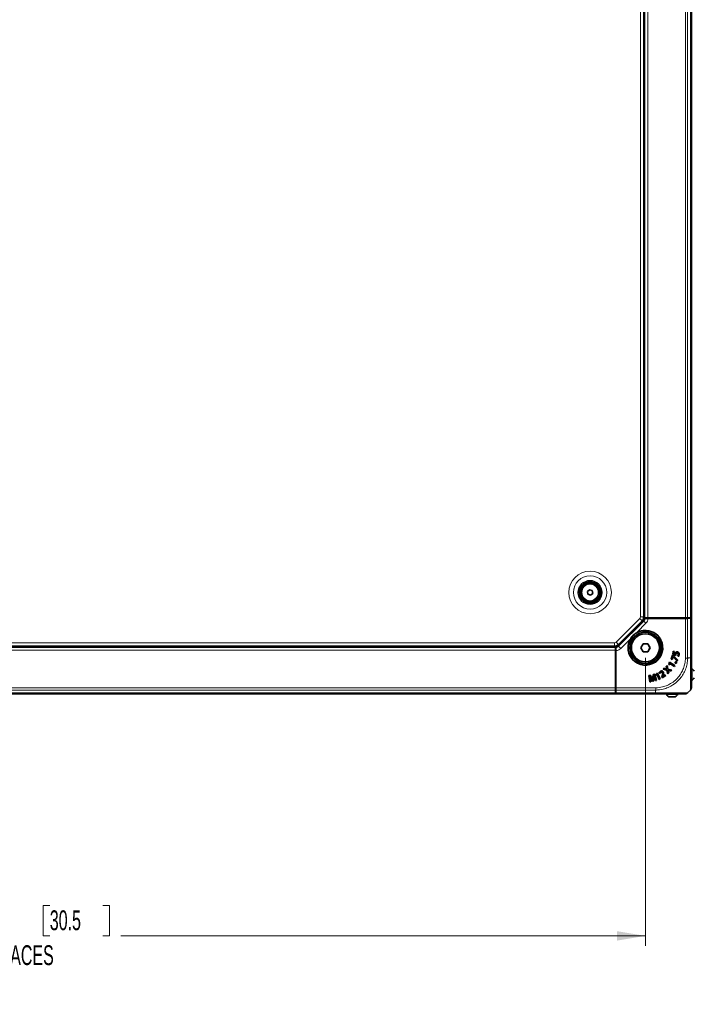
# Model space of a CAD drawing. Header units: millimetres. Extents: x 0 to 1118, y 0 to 864.
# Tile 283 of 339: x 783 to 891, y 598 to 756. Entities that reach past the tile are written whole.
import ezdxf

# ---------------------------------------------------------------- set-up
doc = ezdxf.new("R2010")
doc.units = ezdxf.units.MM
doc.styles.add('SLDTEXTSTYLE0', font='TXT', dxfattribs={"width": 0.605})
doc.dimstyles.new('SLDDIMSTYLE1', dxfattribs={"dimtxt": 3.175, "dimasz": 4.572, "dimexe": 0, "dimexo": 0.0625, "dimgap": 0.79375, "dimtad": 0, "dimtih": 1, "dimtoh": 1, "dimdec": 1, "dimlfac": 4, "dimrnd": 1e-09, "dimzin": 4, "dimdsep": 46, "dimtxsty": 'SLDTEXTSTYLE0', "dimsah": 1, "dimcen": 0.09, "dimadec": 0, "dimazin": 1, "dimtfac": 1, "dimtofl": 0, "dimtmove": 0, "dimatfit": 3, "dimfxl": 1, "dimfrac": 2, "dimtolj": 1, "dimtzin": 12, "dimarcsym": 0})

# ---------------------------------------------------------------- blocks, each defined once
blk = doc.blocks.new('_D_20')
at = {"color": 7, "linetype": 'Continuous', "lineweight": 0}
for p, q in [((689.84, 653.33), (689.84, 607.12)), ((883.34, 653.33), (883.34, 607.12)), ((787.8, 613.59), (786.71, 613.59)), ((786.71, 613.59), (786.71, 608.72)), ((796.29, 613.59), (797.38, 613.59)), ((797.38, 613.59), (797.38, 608.72)), ((689.84, 608.72), (773.98, 608.72)), ((786.71, 608.72), (787.8, 608.72)), ((797.38, 608.72), (796.29, 608.72)), ((883.34, 608.72), (799.2, 608.72))]:
    blk.add_line(p, q, dxfattribs=at)
at = {"color": 7, "linetype": 'Continuous', "lineweight": 18}
for points in [[(689.84, 608.72), (694.41, 607.96), (694.41, 609.48)], [(883.34, 608.72), (878.77, 609.48), (878.77, 607.96)]]:
    blk.add_solid(points, dxfattribs=at)
at = {"color": 7, "linetype": 'Continuous', "lineweight": 18, "char_height": 3.175, "attachment_point": 1, "style": 'SLDTEXTSTYLE0'}
for s, insert in [('774.0', (774.7, 612.81)), ('30.5', (787.8, 612.81)), ('2 PLACES', (776.16, 607.21))]:
    blk.add_mtext(s, dxfattribs=dict(at, insert=insert))

msp = doc.modelspace()

# ---------------------------------------------------------------- linework, layer by layer
at = {"color": 7, "linetype": 'Continuous', "lineweight": 18}
for p, q in [((882.5262, 793.9734), (882.5262, 659.894)), ((883.0887, 794.1462), (883.0887, 659.7212)), ((883.7137, 794.1462), (883.7137, 659.7212)), ((889.7566, 794.1462), (889.7566, 659.7212)), ((890.1101, 794.1462), (890.1101, 659.7212)), ((890.5672, 794.1462), (890.5672, 659.7212)), ((882.4237, 659.6465), (878.6259, 655.8487)), ((879.0495, 655.1923), (883.08, 659.2228)), ((883.4327, 658.8701), (881.9938, 657.4313)), ((882.4237, 659.6465), (882.8126, 659.2576)), ((882.5262, 659.894), (883.0762, 659.894)), ((883.08, 659.2228), (883.0041, 659.2616)), ((883.4327, 658.8701), (883.08, 659.2228)), ((883.5404, 659.6712), (883.6452, 659.6712)), ((883.6452, 659.6712), (890.1101, 659.6712)), ((889.7566, 653.2832), (889.7566, 659.6537)), ((890.1101, 659.6563), (890.1101, 653.2808)), ((890.5672, 653.3087), (890.5672, 659.6781)), ((882.0175, 657.3872), (881.9938, 657.4313)), ((878.3784, 655.7462), (694.799, 655.7462)), ((878.3784, 655.7462), (878.3784, 655.1962)), ((878.6259, 655.8487), (879.0148, 655.4598)), ((880.8411, 656.2785), (879.4022, 654.8396)), ((880.8411, 656.2785), (880.8851, 656.2548)), ((878.5512, 655.1837), (694.6262, 655.1837)), ((878.5512, 654.5587), (694.6262, 654.5587)), ((878.6012, 654.6271), (878.6012, 654.7319)), ((878.6012, 648.1622), (878.6012, 654.6271)), ((879.0107, 655.2682), (879.0495, 655.1923)), ((879.4022, 654.8396), (879.0495, 655.1923)), ((890.271, 653.3087), (890.5672, 653.3087)), ((886.6043, 651.5802), (886.605, 651.5822)), ((886.7296, 651.7068), (886.7275, 651.7061)), ((887.0345, 651.1237), (887.0366, 651.1244)), ((887.1815, 651.2723), (887.1809, 651.2702)), ((884.1347, 649.9088), (884.1368, 649.9091)), ((884.255, 649.9772), (884.2531, 649.9761)), ((884.6821, 650.0824), (884.6843, 650.0822)), ((884.834, 650.0765), (884.8319, 650.076)), ((886.0137, 650.3591), (886.0116, 650.3597)), ((878.5512, 648.5158), (694.6262, 648.5158)), ((878.5512, 648.1622), (694.6262, 648.1622)), ((878.5512, 647.7051), (694.6262, 647.7051)), ((878.5512, 648.6344), (878.5863, 648.6344)), ((878.5863, 648.3756), (878.5512, 648.3756)), ((878.5942, 647.7051), (884.9636, 647.7051)), ((884.9916, 648.1622), (878.6161, 648.1622)), ((878.6186, 648.5158), (884.9891, 648.5158)), ((884.9637, 648.0013), (884.9637, 647.7052))]:
    msp.add_line(p, q, dxfattribs=at)
at = {"color": 7, "linetype": 'Continuous', "lineweight": 35}
for p, q in [((883.0762, 793.9734), (883.0762, 659.894)), ((883.2137, 794.1462), (883.2137, 659.7212)), ((890.7137, 794.1462), (890.7137, 659.7212)), ((874.0409, 663.9554), (874.3793, 664.2481)), ((874.1253, 663.5159), (874.0409, 663.9554)), ((874.548, 663.3692), (874.1253, 663.5159)), ((874.3793, 664.2481), (874.8021, 664.1014)), ((874.8864, 663.662), (874.548, 663.3692)), ((874.8021, 664.1014), (874.8864, 663.662)), ((879.0107, 655.2682), (883.0041, 659.2616)), ((882.8126, 659.2576), (879.0148, 655.4598)), ((883.0453, 659.6603), (883.2118, 659.6603)), ((883.0887, 659.7212), (883.0594, 659.7212)), ((883.2137, 659.7212), (883.0887, 659.7212)), ((883.2118, 659.6603), (883.2137, 659.6712)), ((883.7137, 659.7212), (883.2137, 659.7212)), ((883.2137, 659.6712), (883.2154, 659.6821)), ((883.2937, 659.6618), (883.2154, 659.6821)), ((883.2154, 659.6821), (883.4637, 659.6821)), ((883.4637, 659.6821), (883.5404, 659.6712)), ((883.5404, 659.6712), (883.6452, 659.6861)), ((883.5404, 659.6712), (883.6452, 659.6563)), ((883.6452, 659.6712), (883.6452, 659.6861)), ((883.6452, 659.6861), (890.1101, 659.6861)), ((883.6452, 659.6712), (883.6452, 659.6563)), ((883.6452, 659.6563), (890.1101, 659.6563)), ((889.7566, 659.7212), (883.7137, 659.7212)), ((883.7941, 659.6537), (889.7566, 659.6537)), ((886.0887, 659.7212), (886.0887, 659.6861)), ((887.5887, 659.6861), (887.5887, 659.7212)), ((890.1101, 659.7212), (889.7566, 659.7212)), ((890.5672, 659.7212), (890.1101, 659.7212)), ((890.1101, 659.6861), (890.1101, 659.6712)), ((890.1101, 659.6861), (890.5672, 659.6781)), ((890.1101, 659.6712), (890.1101, 659.6563)), ((890.7137, 659.7212), (890.5672, 659.7212)), ((890.7137, 659.6719), (890.7137, 653.3092)), ((883.3387, 657.6761), (883.9445, 657.3263)), ((880.9637, 655.6377), (880.9637, 656.3049)), ((882.969, 655.5739), (882.5994, 654.9337)), ((882.9741, 655.5652), (882.6095, 654.9337)), ((883.7083, 655.5739), (882.969, 655.5739)), ((882.9741, 655.5652), (882.969, 655.5739)), ((883.7033, 655.5652), (882.9741, 655.5652)), ((883.7033, 655.5652), (883.7083, 655.5739)), ((884.0679, 654.9337), (883.7033, 655.5652)), ((884.0779, 654.9337), (883.7083, 655.5739)), ((885.5887, 656.3462), (885.5887, 656.0234)), ((885.5887, 656.3462), (885.7215, 656.3462)), ((885.6012, 656.5319), (885.6012, 656.3462)), ((878.5512, 655.0587), (694.6262, 655.0587)), ((878.3784, 655.1962), (694.799, 655.1962)), ((878.5512, 655.1837), (878.5512, 655.2129)), ((878.5512, 655.0587), (878.5512, 655.1837)), ((878.5512, 654.5587), (878.5512, 655.0587)), ((878.5512, 648.5158), (878.5512, 654.5587)), ((878.5863, 654.6271), (878.6012, 654.7319)), ((878.6012, 654.6271), (878.5863, 654.6271)), ((878.5863, 648.1622), (878.5863, 654.6271)), ((878.6012, 655.0587), (878.5903, 655.057)), ((878.6105, 654.9786), (878.5903, 655.057)), ((878.5903, 654.8087), (878.5903, 655.057)), ((878.6012, 654.7319), (878.5903, 654.8087)), ((878.6012, 655.0587), (878.6121, 655.0605)), ((878.6161, 654.6271), (878.6012, 654.7319)), ((878.6012, 654.6271), (878.6161, 654.6271)), ((878.6121, 655.227), (878.6121, 655.0605)), ((878.6161, 648.1622), (878.6161, 654.6271)), ((878.6186, 654.4783), (878.6186, 648.5158)), ((882.5994, 654.9337), (882.969, 654.2934)), ((882.6095, 654.9337), (882.5994, 654.9337)), ((882.6095, 654.9337), (882.9741, 654.3022)), ((882.9741, 654.3022), (882.969, 654.2934)), ((882.969, 654.2934), (883.7083, 654.2934)), ((882.9741, 654.3022), (883.7033, 654.3022)), ((883.7033, 654.3022), (884.0679, 654.9337)), ((883.7033, 654.3022), (883.7083, 654.2934)), ((883.7083, 654.2934), (884.0779, 654.9337)), ((884.0679, 654.9337), (884.0779, 654.9337)), ((885.8371, 654.8462), (886.1073, 654.8462)), ((887.8159, 654.3738), (887.7163, 653.8564)), ((887.8177, 654.3712), (887.7188, 653.8578)), ((887.973, 654.3435), (887.8159, 654.3738)), ((887.8177, 654.3712), (887.8159, 654.3738)), ((887.9704, 654.3418), (887.8177, 654.3712)), ((887.8964, 653.9571), (887.9704, 654.3418)), ((887.8964, 653.9571), (887.8989, 653.9586)), ((888.0952, 653.8877), (887.8964, 653.9571)), ((887.8989, 653.9586), (887.973, 654.3435)), ((888.0933, 653.8907), (887.8989, 653.9586)), ((887.9704, 654.3418), (887.973, 654.3435)), ((888.1047, 653.9636), (888.1026, 653.964)), ((888.2158, 654.1933), (888.2142, 654.1948)), ((888.4704, 654.0821), (888.4699, 654.08)), ((888.4931, 654.2745), (888.4935, 654.2767)), ((881.9262, 652.6712), (881.7405, 652.6712)), ((882.2489, 652.6837), (881.9262, 652.6837)), ((881.9262, 652.5508), (881.9262, 652.6837)), ((883.4262, 652.165), (883.4262, 652.4352)), ((885.7137, 653.5625), (885.186, 653.2578)), ((887.1336, 652.511), (887.105, 652.2362)), ((887.1357, 652.5103), (887.1074, 652.2377)), ((887.2196, 652.6477), (887.1336, 652.511)), ((887.1357, 652.5103), (887.1336, 652.511)), ((887.2203, 652.6447), (887.1357, 652.5103)), ((888.082, 652.1045), (887.2196, 652.6477)), ((887.2203, 652.6447), (887.2196, 652.6477)), ((888.079, 652.1038), (887.2203, 652.6447)), ((887.244, 652.1893), (887.2637, 652.3951)), ((887.2459, 652.1864), (887.2658, 652.3944)), ((887.2637, 652.3951), (887.2668, 652.4)), ((887.2637, 652.3951), (887.2658, 652.3944)), ((887.2658, 652.3944), (887.2675, 652.397)), ((887.2668, 652.4), (887.2675, 652.397)), ((887.2668, 652.4), (887.9819, 651.9496)), ((887.2675, 652.397), (887.9825, 651.9466)), ((887.6966, 653.7515), (887.4667, 653.1058)), ((887.4695, 653.1071), (887.4667, 653.1058)), ((887.4667, 653.1058), (887.6174, 653.0521)), ((887.6979, 653.7487), (887.4695, 653.1071)), ((887.4695, 653.1071), (887.6161, 653.0549)), ((887.6161, 653.0549), (887.7771, 653.507)), ((887.6161, 653.0549), (887.6174, 653.0521)), ((887.6174, 653.0521), (887.7784, 653.5043)), ((887.8133, 653.7099), (887.6966, 653.7515)), ((887.6979, 653.7487), (887.6966, 653.7515)), ((887.8121, 653.708), (887.6979, 653.7487)), ((887.7188, 653.8578), (887.7163, 653.8564)), ((887.7163, 653.8564), (888.2086, 653.6929)), ((887.7188, 653.8578), (888.2066, 653.6959)), ((887.7771, 653.507), (887.7784, 653.5043)), ((887.7771, 653.507), (887.7826, 653.5051)), ((887.7784, 653.5043), (887.7813, 653.5032)), ((887.7826, 653.5051), (887.7813, 653.5032)), ((887.7813, 653.5032), (888.444, 652.8111)), ((887.7826, 653.5051), (888.4431, 652.8152)), ((887.8121, 653.708), (887.8133, 653.7099)), ((888.5099, 653.0026), (887.8121, 653.708)), ((888.5124, 653.0032), (887.8133, 653.7099)), ((888.0952, 653.8877), (888.0933, 653.8907)), ((888.1161, 652.6253), (888.1141, 652.6262)), ((888.1745, 652.4669), (888.1736, 652.4649)), ((888.2236, 653.8321), (888.2258, 653.8317)), ((888.2768, 652.6774), (888.2777, 652.6793)), ((888.3354, 652.5197), (888.3369, 652.518)), ((888.3354, 652.5197), (888.3354, 652.5197)), ((888.3369, 652.518), (888.3371, 652.5181)), ((888.4431, 652.8152), (888.5099, 653.0026)), ((888.4431, 652.8152), (888.444, 652.8111)), ((888.444, 652.8111), (888.5124, 653.0032)), ((888.5099, 653.0026), (888.5124, 653.0032)), ((888.5167, 653.6175), (888.6525, 653.5515)), ((888.52, 653.6183), (888.6519, 653.5543)), ((888.6134, 653.8272), (888.6113, 653.8276)), ((888.7598, 653.8053), (888.762, 653.8049)), ((878.5863, 652.1837), (878.5512, 652.1837)), ((885.1535, 650.8133), (884.9773, 650.6005)), ((885.1549, 650.8115), (884.9801, 650.6004)), ((885.301, 650.8792), (885.1535, 650.8133)), ((885.1549, 650.8115), (885.1535, 650.8133)), ((885.2999, 650.8763), (885.1549, 650.8115)), ((885.2999, 650.8763), (885.301, 650.8792)), ((885.7142, 649.95), (885.2999, 650.8763)), ((885.7171, 649.9489), (885.301, 650.8792)), ((885.5455, 650.895), (885.6668, 650.8109)), ((885.5481, 650.8958), (885.6657, 650.8143)), ((885.7531, 651.1511), (885.752, 651.153)), ((885.803, 651.0019), (885.8042, 651)), ((886.0513, 650.956), (886.0495, 650.9549)), ((886.1996, 651.074), (886.2015, 651.0751)), ((886.3696, 651.6543), (886.2141, 651.4972)), ((886.2183, 651.4983), (886.2141, 651.4972)), ((886.2141, 651.4972), (886.797, 651.3438)), ((886.3702, 651.6519), (886.2183, 651.4983)), ((886.2183, 651.4983), (886.7988, 651.3456)), ((886.605, 651.5822), (886.3696, 651.6543)), ((886.3702, 651.6519), (886.3696, 651.6543)), ((886.6043, 651.5802), (886.3702, 651.6519)), ((886.8075, 652.0968), (886.652, 651.9397)), ((886.652, 651.9397), (886.7275, 651.7061)), ((886.6545, 651.9391), (886.652, 651.9397)), ((886.8064, 652.0926), (886.6545, 651.9391)), ((886.6545, 651.9391), (886.7296, 651.7068)), ((886.7949, 651.5223), (886.7928, 651.5201)), ((886.7934, 651.5176), (886.7928, 651.5201)), ((886.7974, 651.5218), (886.7934, 651.5176)), ((886.7974, 651.5218), (886.7949, 651.5223)), ((886.7988, 651.3456), (886.797, 651.3438)), ((886.797, 651.3438), (886.9565, 650.7448)), ((886.7988, 651.3456), (886.9576, 650.749)), ((886.8064, 652.0926), (886.8075, 652.0968)), ((886.9552, 651.5125), (886.8064, 652.0926)), ((886.9569, 651.5143), (886.8075, 652.0968)), ((886.9552, 651.5125), (886.9569, 651.5143)), ((887.5634, 651.3611), (886.9552, 651.5125)), ((886.9565, 650.7448), (887.112, 650.9019)), ((887.5676, 651.3623), (886.9569, 651.5143)), ((886.9576, 650.749), (887.1095, 650.9025)), ((886.9595, 651.3329), (886.9651, 651.3383)), ((886.9595, 651.3329), (886.9621, 651.3324)), ((886.9621, 651.3324), (886.9656, 651.3358)), ((886.9651, 651.3383), (886.9656, 651.3358)), ((887.1095, 650.9025), (887.0345, 651.1237)), ((887.112, 650.9019), (887.0366, 651.1244)), ((887.1074, 652.2377), (887.105, 652.2362)), ((887.105, 652.2362), (887.2459, 652.1864)), ((887.1074, 652.2377), (887.244, 652.1893)), ((887.1095, 650.9025), (887.112, 650.9019)), ((887.1809, 651.2702), (887.411, 651.204)), ((887.1815, 651.2723), (887.4103, 651.2064)), ((887.244, 652.1893), (887.2459, 652.1864)), ((887.4103, 651.2064), (887.5634, 651.3611)), ((887.4103, 651.2064), (887.411, 651.204)), ((887.411, 651.204), (887.5676, 651.3623)), ((887.5634, 651.3611), (887.5676, 651.3623)), ((887.9819, 651.9496), (888.079, 652.1038)), ((887.9819, 651.9496), (887.9825, 651.9466)), ((887.9825, 651.9466), (888.082, 652.1045)), ((888.079, 652.1038), (888.082, 652.1045)), ((890.7787, 651.5987), (890.6837, 651.5987)), ((890.7787, 650.8282), (890.7787, 651.5987)), ((890.7787, 649.7237), (890.7787, 650.8282)), ((878.5512, 650.6837), (878.5863, 650.6837)), ((878.5863, 650.5337), (878.5512, 650.5337)), ((878.5512, 650.4412), (878.5863, 650.4412)), ((878.5512, 650.0412), (878.5863, 650.0412)), ((878.5863, 649.9427), (878.5512, 649.9427)), ((878.5863, 649.8087), (878.5512, 649.8087)), ((878.5512, 649.3962), (878.5863, 649.3962)), ((884.1123, 650.5521), (883.8648, 650.4949)), ((883.8648, 650.4949), (884.0338, 649.4492)), ((883.8672, 650.4932), (883.8648, 650.4949)), ((884.1112, 650.5496), (883.8672, 650.4932)), ((883.8672, 650.4932), (884.0356, 649.4519)), ((884.0338, 649.4492), (884.2095, 649.4898)), ((884.0356, 649.4519), (884.0338, 649.4492)), ((884.0356, 649.4519), (884.207, 649.4914)), ((884.0513, 650.3532), (884.0581, 650.3552)), ((884.0513, 650.3532), (884.0538, 650.3517)), ((884.0538, 650.3517), (884.0569, 650.3526)), ((884.0581, 650.3552), (884.0569, 650.3526)), ((884.1112, 650.5496), (884.1123, 650.5521)), ((884.3404, 650.1679), (884.1112, 650.5496)), ((884.3423, 650.169), (884.1123, 650.5521)), ((884.207, 649.4914), (884.1347, 649.9088)), ((884.2095, 649.4898), (884.1368, 649.9091)), ((884.207, 649.4914), (884.2095, 649.4898)), ((884.2531, 649.9761), (884.4924, 649.568)), ((884.255, 649.9772), (884.4935, 649.5705)), ((884.3404, 650.1679), (884.3423, 650.169)), ((884.4924, 649.568), (884.6375, 649.6015)), ((884.4935, 649.5705), (884.4924, 649.568)), ((884.4935, 649.5705), (884.6355, 649.6033)), ((884.5184, 649.8309), (884.5196, 649.8334)), ((884.5262, 649.8325), (884.5184, 649.8309)), ((884.524, 649.8343), (884.5196, 649.8334)), ((884.5262, 649.8325), (884.524, 649.8343)), ((884.5905, 650.6625), (884.5437, 650.2171)), ((884.5458, 650.2169), (884.5437, 650.2171)), ((884.5925, 650.6607), (884.5458, 650.2169)), ((884.835, 650.7189), (884.5905, 650.6625)), ((884.5925, 650.6607), (884.5905, 650.6625)), ((884.8335, 650.7163), (884.5925, 650.6607)), ((884.6355, 649.6033), (884.6821, 650.0824)), ((884.6355, 649.6033), (884.6375, 649.6015)), ((884.6375, 649.6015), (884.6843, 650.0822)), ((884.7132, 650.5064), (884.7217, 650.5083)), ((884.7132, 650.5064), (884.7153, 650.5046)), ((884.7153, 650.5046), (884.7201, 650.5057)), ((884.7217, 650.5083), (884.7201, 650.5057)), ((884.8319, 650.076), (884.949, 649.6605)), ((884.8335, 650.7163), (884.835, 650.7189)), ((885.1296, 649.7045), (884.8335, 650.7163)), ((884.834, 650.0765), (884.9505, 649.6631)), ((885.1324, 649.7029), (884.835, 650.7189)), ((884.949, 649.6605), (885.1324, 649.7029)), ((884.9505, 649.6631), (884.949, 649.6605)), ((884.9505, 649.6631), (885.1296, 649.7045)), ((884.9773, 650.6005), (885.0669, 650.4808)), ((884.9801, 650.6004), (884.9773, 650.6005)), ((884.9801, 650.6004), (885.067, 650.4843)), ((885.0669, 650.4808), (885.1988, 650.6429)), ((885.067, 650.4843), (885.0669, 650.4808)), ((885.067, 650.4843), (885.1975, 650.6446)), ((885.1296, 649.7045), (885.1324, 649.7029)), ((885.1975, 650.6446), (885.2028, 650.647)), ((885.1975, 650.6446), (885.1988, 650.6429)), ((885.1988, 650.6429), (885.2017, 650.6441)), ((885.2028, 650.647), (885.2017, 650.6441)), ((885.2017, 650.6441), (885.5468, 649.8727)), ((885.2028, 650.647), (885.5479, 649.8756)), ((885.5468, 649.8727), (885.7171, 649.9489)), ((885.5479, 649.8756), (885.5468, 649.8727)), ((885.5479, 649.8756), (885.7142, 649.95)), ((885.7142, 649.95), (885.7171, 649.9489)), ((886.0116, 650.3597), (885.9705, 650.2008)), ((885.9728, 650.2011), (885.9705, 650.2008)), ((885.9705, 650.2008), (886.0342, 650.1019)), ((886.0137, 650.3591), (885.9728, 650.2011)), ((885.9728, 650.2011), (886.0349, 650.1049)), ((886.0342, 650.1019), (886.6155, 650.4765)), ((886.0349, 650.1049), (886.0342, 650.1019)), ((886.0349, 650.1049), (886.6125, 650.4771)), ((886.1728, 650.3864), (886.2066, 650.5003)), ((886.1728, 650.3864), (886.1752, 650.3868)), ((886.1763, 650.3811), (886.1728, 650.3864)), ((886.1752, 650.3868), (886.2087, 650.4998)), ((886.1769, 650.3841), (886.1752, 650.3868)), ((886.5282, 650.6079), (886.1763, 650.3811)), ((886.1763, 650.3811), (886.1769, 650.3841)), ((886.5288, 650.6109), (886.1769, 650.3841)), ((886.2066, 650.5003), (886.2087, 650.4998)), ((886.5282, 650.6079), (886.5288, 650.6109)), ((886.6125, 650.4771), (886.5282, 650.6079)), ((886.6155, 650.4765), (886.5288, 650.6109)), ((886.6125, 650.4771), (886.6155, 650.4765)), ((886.9576, 650.749), (886.9565, 650.7448)), ((890.6837, 649.7237), (890.7787, 649.7237)), ((878.5512, 648.6462), (878.5863, 648.6462)), ((878.5512, 648.1622), (878.5512, 648.5158)), ((878.5512, 647.7051), (878.5512, 648.1622)), ((878.5907, 647.9087), (878.5512, 647.9087)), ((878.5512, 647.5587), (878.5512, 647.7051)), ((878.5863, 648.3087), (878.5777, 648.3087)), ((878.5863, 648.1622), (878.5942, 647.7051)), ((878.6012, 648.1622), (878.5863, 648.1622)), ((878.6161, 648.1622), (878.6012, 648.1622)), ((890.5673, 648.1623), (890.1101, 647.7051)), ((878.5512, 647.5587), (694.6262, 647.5587)), ((884.9631, 647.5587), (878.6004, 647.5587)), ((886.6737, 647.5887), (886.6737, 647.4937)), ((886.6737, 647.4937), (887.5208, 647.4937)), ((887.0834, 647.0887), (887.5603, 647.0887)), ((887.5208, 647.4937), (888.5487, 647.4937)), ((887.5603, 647.0887), (888.1389, 647.0887)), ((888.5487, 647.4937), (888.5487, 647.5887))]:
    msp.add_line(p, q, dxfattribs=at)
at = {"color": 7, "linetype": 'Continuous', "lineweight": 35, "flags": 128}
for points in [[(888.2066, 653.6959), (888.2076, 653.6944), (888.2086, 653.6929)], [(888.3354, 652.5197), (888.3361, 652.5191), (888.3366, 652.5186), (888.3371, 652.5181)], [(888.52, 653.6183), (888.5184, 653.6179), (888.5167, 653.6175)], [(888.6519, 653.5543), (888.6522, 653.5529), (888.6525, 653.5515)], [(885.5481, 650.8958), (885.5468, 650.8954), (885.5455, 650.895)], [(885.6657, 650.8143), (885.6663, 650.8126), (885.6668, 650.8109)]]:
    msp.add_lwpolyline(points, dxfattribs=at)
at = {"color": 7, "linetype": 'Continuous', "lineweight": 18}
for radius in [3.4165, 2.677, 1.9375, 1.3179]:
    msp.add_circle((874.4637, 663.8087), radius, dxfattribs=at)
at = {"color": 7, "linetype": 'Continuous', "lineweight": 35}
for centre, radius in [((874.4637, 663.8087), 1.75), ((874.4637, 663.8087), 1.6875), ((874.4637, 663.8087), 1.575), ((874.4637, 663.8087), 1.5), ((883.3387, 654.9337), 2.5), ((883.3387, 654.9337), 2.25)]:
    msp.add_circle(centre, radius, dxfattribs=at)
at = {"color": 7, "linetype": 'Continuous', "lineweight": 18}
for centre, radius, start, end in [((882.1762, 659.894), 0.35, 315, 0), ((883.3387, 654.9337), 2.8366, 151.699714, 118.300286), ((883.3387, 654.9337), 2.7866, 151.699714, 118.300286), ((878.3784, 656.0962), 0.35, 270, 315)]:
    msp.add_arc(centre, radius, start, end, dxfattribs=at)
at = {"color": 7, "linetype": 'Continuous', "lineweight": 35}
for centre, radius, start, end in [((882.1762, 659.894), 0.9, 315, 0), ((883.3387, 654.9337), 2.77, 145.455877, 124.544123), ((883.3387, 654.9337), 2.77, 124.544123, 145.455877), ((878.3784, 656.0962), 0.9, 270, 315), ((890.24, 650.6612), 1.0813, 29.216202, 60.117852), ((890.24, 650.6612), 1.0812, 299.882148, 330.783798), ((887.6112, 648.0324), 1.0812, 209.882148, 240.783798), ((887.6112, 648.0324), 1.0812, 299.216202, 330.117852)]:
    msp.add_arc(centre, radius, start, end, dxfattribs=at)
for centre, major_axis, start_param, end_param in [((889.7566, 659.6624), (0.5, 0), 4.71238898, 5.49778714), ((890.2137, 659.6719), (0.5, 0), 0, 0.78539816), ((878.6004, 648.0587), (0, 0.5), 2.35619449, 3.14159265), ((878.6099, 648.5158), (0, 0.5), 3.92699082, 4.71238898)]:
    msp.add_ellipse(centre, major_axis=major_axis, ratio=0.01745506, start_param=start_param, end_param=end_param, dxfattribs=at)
for points, knots in [([(883.0041, 659.2616), (883.0552, 659.3216), (883.1549, 659.4388), (883.1931, 659.5876), (883.2118, 659.6603)], [0, 0, 0, 0, 0.51204708, 1, 1, 1, 1]), ([(883.2937, 659.6618), (883.303, 659.6609), (883.3216, 659.6589), (883.4174, 659.6564), (883.5513, 659.6546), (883.6853, 659.6538), (883.7677, 659.6537), (883.7941, 659.6537)], [0, 0, 0, 0, 0.22296652, 0.44590646, 0.66962143, 0.89461724, 1, 1, 1, 1]), ([(882.8191, 657.3761), (882.887, 657.4153), (883.0663, 657.5188), (883.2343, 657.6158), (883.3387, 657.6761)], [0, 0, 0, 0, 0.37846595, 1, 1, 1, 1]), ([(880.9637, 656.3049), (881.1675, 656.4226), (881.39, 656.551), (881.6263, 656.6874), (881.6461, 656.6989)], [0, 0, 0, 0, 0.916121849, 1, 1, 1, 1]), ([(885.0312, 656.6989), (885.1545, 656.6277), (885.35, 656.5148), (885.5334, 656.409), (885.6012, 656.3698)], [0, 0, 0, 0, 0.63009337, 1, 1, 1, 1]), ([(878.6186, 654.4783), (878.6185, 654.5348), (878.6183, 654.648), (878.6168, 654.7987), (878.6146, 654.9123), (878.6123, 654.9667), (878.6109, 654.9758), (878.6105, 654.9786)], [0, 0, 0, 0, 0.225635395, 0.451275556, 0.676708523, 0.901140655, 1, 1, 1, 1]), ([(878.6121, 655.0605), (878.6847, 655.0792), (878.8336, 655.1175), (878.9507, 655.2172), (879.0107, 655.2682)], [0, 0, 0, 0, 0.487970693, 1, 1, 1, 1]), ([(880.9637, 653.5625), (880.9637, 653.6041), (880.9637, 653.8561), (880.9637, 654.1255), (880.9637, 654.3505)], [0, 0, 0, 0, 0.16501357, 1, 1, 1, 1]), ([(885.7137, 654.3505), (885.7137, 654.3257), (885.7137, 654.053), (885.7137, 653.7961), (885.7137, 653.5625)], [0, 0, 0, 0, 0.09059824, 1, 1, 1, 1]), ([(888.1026, 653.964), (888.1015, 653.9579), (888.0994, 653.9458), (888.0956, 653.9214), (888.0942, 653.903), (888.0933, 653.8907)], [0, 0, 0, 0, 0.25028992, 0.50060717, 1, 1, 1, 1]), ([(888.1047, 653.9636), (888.1036, 653.9575), (888.1015, 653.9454), (888.0987, 653.9267), (888.0967, 653.9074), (888.0957, 653.8943), (888.0952, 653.8877)], [0, 0, 0, 0, 0.24180241, 0.48363155, 0.74170098, 1, 1, 1, 1]), ([(888.2142, 654.1948), (888.199, 654.1771), (888.1686, 654.1416), (888.1282, 654.0642), (888.1125, 654.0028), (888.1026, 653.964)], [0, 0, 0, 0, 0.26921766, 0.5387715, 1, 1, 1, 1]), ([(888.2158, 654.1933), (888.2007, 654.1757), (888.1704, 654.1404), (888.1303, 654.0634), (888.1146, 654.0022), (888.1047, 653.9636)], [0, 0, 0, 0, 0.268872, 0.53808034, 1, 1, 1, 1]), ([(888.4935, 654.2767), (888.4686, 654.2802), (888.4117, 654.2881), (888.3221, 654.2717), (888.2537, 654.2343), (888.2227, 654.2033), (888.2142, 654.1948)], [0, 0, 0, 0, 0.247593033, 0.566284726, 0.881741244, 1, 1, 1, 1]), ([(888.4931, 654.2745), (888.4682, 654.278), (888.4115, 654.2859), (888.3225, 654.2694), (888.2547, 654.2323), (888.2241, 654.2016), (888.2158, 654.1933)], [0, 0, 0, 0, 0.24938637, 0.56801936, 0.8834066, 1, 1, 1, 1]), ([(888.2236, 653.8321), (888.2357, 653.8828), (888.2528, 653.9548), (888.3068, 654.0346), (888.3589, 654.074), (888.4174, 654.0895), (888.4541, 654.0844), (888.4704, 654.0821)], [0, 0, 0, 0, 0.3912078, 0.55537824, 0.7206768, 0.8760478, 1, 1, 1, 1]), ([(888.2258, 653.8317), (888.2378, 653.8823), (888.2548, 653.9538), (888.3084, 654.033), (888.3597, 654.0719), (888.4175, 654.0873), (888.4538, 654.0822), (888.4699, 654.08)], [0, 0, 0, 0, 0.39340457, 0.55678714, 0.72129225, 0.87622271, 1, 1, 1, 1]), ([(888.4699, 654.08), (888.4935, 654.0726), (888.534, 654.06), (888.5785, 654.018), (888.6067, 653.9624), (888.6207, 653.8967), (888.6142, 653.8488), (888.6113, 653.8276)], [0, 0, 0, 0, 0.22660276, 0.3896557, 0.55248466, 0.80170684, 1, 1, 1, 1]), ([(888.4704, 654.0821), (888.4939, 654.0748), (888.5346, 654.0621), (888.5797, 654.0201), (888.6085, 653.964), (888.6229, 653.8974), (888.6164, 653.8489), (888.6134, 653.8272)], [0, 0, 0, 0, 0.22418867, 0.38777997, 0.55119707, 0.79944335, 1, 1, 1, 1]), ([(888.7598, 653.8053), (888.7664, 653.8761), (888.7769, 653.988), (888.7159, 654.1299), (888.6345, 654.2204), (888.5516, 654.2609), (888.5036, 654.2721), (888.4931, 654.2745)], [0, 0, 0, 0, 0.34884705, 0.55087161, 0.75322015, 0.94623166, 1, 1, 1, 1]), ([(888.762, 653.8049), (888.7686, 653.8761), (888.7791, 653.9886), (888.7176, 654.1313), (888.6356, 654.2223), (888.5523, 654.263), (888.504, 654.2742), (888.4935, 654.2767)], [0, 0, 0, 0, 0.34885313, 0.55093203, 0.75333106, 0.94633285, 1, 1, 1, 1]), ([(881.6461, 653.1685), (881.5231, 653.2395), (881.2884, 653.375), (881.0684, 653.502), (880.9637, 653.5625)], [0, 0, 0, 0, 0.52381311, 1, 1, 1, 1]), ([(884.0211, 652.5853), (883.8979, 652.5141), (883.6937, 652.3962), (883.5022, 652.2857), (883.4262, 652.2418)], [0, 0, 0, 0, 0.60290922, 1, 1, 1, 1]), ([(888.1141, 652.6262), (888.1081, 652.6088), (888.0978, 652.5794), (888.1055, 652.5357), (888.1238, 652.502), (888.1485, 652.4788), (888.1667, 652.4687), (888.1736, 652.4649)], [0, 0, 0, 0, 0.28373686, 0.47936417, 0.67497614, 0.87626559, 1, 1, 1, 1]), ([(888.1161, 652.6253), (888.1101, 652.6078), (888.1, 652.5786), (888.1079, 652.5354), (888.1262, 652.5025), (888.1504, 652.4802), (888.168, 652.4705), (888.1745, 652.4669)], [0, 0, 0, 0, 0.28911165, 0.48436986, 0.67958572, 0.8812901, 1, 1, 1, 1]), ([(888.2777, 652.6793), (888.2611, 652.6856), (888.2325, 652.6962), (888.1889, 652.6927), (888.1546, 652.6772), (888.1294, 652.6532), (888.1188, 652.6345), (888.1141, 652.6262)], [0, 0, 0, 0, 0.27407628, 0.46958705, 0.66584719, 0.85149868, 1, 1, 1, 1]), ([(888.2768, 652.6774), (888.2601, 652.6836), (888.2318, 652.6941), (888.1887, 652.6904), (888.1552, 652.6749), (888.1309, 652.6514), (888.1206, 652.6333), (888.1161, 652.6253)], [0, 0, 0, 0, 0.27917129, 0.47387938, 0.6693085, 0.85457765, 1, 1, 1, 1]), ([(888.1736, 652.4649), (888.19, 652.4588), (888.2188, 652.4482), (888.2629, 652.4525), (888.2987, 652.4686), (888.3227, 652.4932), (888.3329, 652.511), (888.3369, 652.518)], [0, 0, 0, 0, 0.27109458, 0.47405431, 0.6772857, 0.87404945, 1, 1, 1, 1]), ([(888.1745, 652.4669), (888.191, 652.4608), (888.2195, 652.4503), (888.2631, 652.4549), (888.2981, 652.4708), (888.3214, 652.4952), (888.3315, 652.5128), (888.3354, 652.5197)], [0, 0, 0, 0, 0.27486746, 0.47645497, 0.67828942, 0.87371156, 1, 1, 1, 1]), ([(888.2066, 653.6959), (888.2072, 653.7076), (888.2084, 653.731), (888.2137, 653.7765), (888.2197, 653.8101), (888.2236, 653.8321)], [0, 0, 0, 0, 0.25583283, 0.51172251, 1, 1, 1, 1]), ([(888.2086, 653.6929), (888.2092, 653.7046), (888.2103, 653.728), (888.2155, 653.7744), (888.2217, 653.8088), (888.2258, 653.8317)], [0, 0, 0, 0, 0.25114657, 0.50236372, 1, 1, 1, 1]), ([(888.3354, 652.5197), (888.3409, 652.535), (888.3504, 652.5614), (888.3459, 652.6019), (888.33, 652.6353), (888.3055, 652.6611), (888.2855, 652.6724), (888.2768, 652.6774)], [0, 0, 0, 0, 0.255452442, 0.444137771, 0.63240267, 0.840094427, 1, 1, 1, 1]), ([(888.3371, 652.5181), (888.3427, 652.5333), (888.3524, 652.5599), (888.3485, 652.601), (888.3327, 652.6354), (888.3077, 652.6623), (888.287, 652.6741), (888.2777, 652.6793)], [0, 0, 0, 0, 0.24964704, 0.43883729, 0.62775809, 0.83382104, 1, 1, 1, 1]), ([(888.6113, 653.8276), (888.6054, 653.8033), (888.5933, 653.7537), (888.5612, 653.6827), (888.5316, 653.6394), (888.5167, 653.6175)], [0, 0, 0, 0, 0.323521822, 0.657860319, 1, 1, 1, 1]), ([(888.6134, 653.8272), (888.6075, 653.8029), (888.5955, 653.7536), (888.5638, 653.683), (888.5347, 653.64), (888.52, 653.6183)], [0, 0, 0, 0, 0.32582707, 0.65916097, 1, 1, 1, 1]), ([(888.6519, 653.5543), (888.6657, 653.5737), (888.6934, 653.6124), (888.7327, 653.696), (888.7491, 653.7622), (888.7598, 653.8053)], [0, 0, 0, 0, 0.25893628, 0.51738355, 1, 1, 1, 1]), ([(888.6525, 653.5515), (888.6667, 653.5712), (888.6949, 653.6106), (888.7347, 653.695), (888.7512, 653.7617), (888.762, 653.8049)], [0, 0, 0, 0, 0.26085078, 0.52126996, 1, 1, 1, 1]), ([(890.7137, 653.3092), (890.7137, 652.9115), (890.7137, 652.2307), (890.7137, 651.3219), (890.7137, 650.5772), (890.7137, 649.9259), (890.7137, 649.3855), (890.7137, 648.9648), (890.7137, 648.674), (890.7137, 648.5339), (890.7137, 648.5208), (890.7137, 648.516)], [0, 0, 0, 0, 0.15841279, 0.2711139, 0.38383541, 0.4991898, 0.60833336, 0.71747761, 0.826751, 0.93600435, 1, 1, 1, 1]), ([(885.752, 651.153), (885.7249, 651.1333), (885.6529, 651.0811), (885.5823, 650.9897), (885.5539, 650.9165), (885.5455, 650.895)], [0, 0, 0, 0, 0.29882136, 0.79387956, 1, 1, 1, 1]), ([(885.7531, 651.1511), (885.7262, 651.1316), (885.6545, 651.0796), (885.5846, 650.9891), (885.5563, 650.9167), (885.5481, 650.8958)], [0, 0, 0, 0, 0.30007674, 0.79744417, 1, 1, 1, 1]), ([(885.6657, 650.8143), (885.6755, 650.8375), (885.6929, 650.8788), (885.7342, 650.9467), (885.7764, 650.9805), (885.803, 651.0019)], [0, 0, 0, 0, 0.31915782, 0.57045966, 1, 1, 1, 1]), ([(885.6668, 650.8109), (885.6764, 650.8341), (885.6937, 650.8758), (885.7349, 650.9443), (885.7774, 650.9785), (885.8042, 651)], [0, 0, 0, 0, 0.31714354, 0.57050014, 1, 1, 1, 1]), ([(886.2015, 651.0751), (886.174, 651.1096), (886.1222, 651.1745), (886.011, 651.2207), (885.8949, 651.2208), (885.8108, 651.1872), (885.7633, 651.1596), (885.752, 651.153)], [0, 0, 0, 0, 0.254989, 0.48026143, 0.67765442, 0.92277708, 1, 1, 1, 1]), ([(886.1996, 651.074), (886.1724, 651.1082), (886.1209, 651.1726), (886.0106, 651.2185), (885.8952, 651.2186), (885.8116, 651.1852), (885.7645, 651.1577), (885.7531, 651.1511)], [0, 0, 0, 0, 0.25472234, 0.47994806, 0.67729437, 0.92266855, 1, 1, 1, 1]), ([(885.803, 651.0019), (885.8271, 651.015), (885.8651, 651.0358), (885.925, 651.0433), (885.9749, 651.0293), (886.02, 651.0001), (886.0413, 650.9702), (886.0513, 650.956)], [0, 0, 0, 0, 0.28522731, 0.45098958, 0.61771374, 0.81941146, 1, 1, 1, 1]), ([(885.8042, 651), (885.828, 651.013), (885.8656, 651.0336), (885.9247, 651.0411), (885.9739, 651.0273), (886.0184, 650.9985), (886.0395, 650.9689), (886.0495, 650.9549)], [0, 0, 0, 0, 0.28584713, 0.45102861, 0.61718531, 0.81866246, 1, 1, 1, 1]), ([(886.0495, 650.9549), (886.063, 650.9256), (886.0961, 650.8544), (886.0895, 650.7218), (886.061, 650.5539), (886.03, 650.432), (886.0116, 650.3597)], [0, 0, 0, 0, 0.156835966, 0.382214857, 0.633720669, 1, 1, 1, 1]), ([(886.0513, 650.956), (886.065, 650.9266), (886.0983, 650.8549), (886.0917, 650.7215), (886.0631, 650.5532), (886.032, 650.4313), (886.0137, 650.3591)], [0, 0, 0, 0, 0.15760352, 0.38360185, 0.63558952, 1, 1, 1, 1]), ([(886.2066, 650.5003), (886.2187, 650.549), (886.2428, 650.6463), (886.2637, 650.7949), (886.2634, 650.945), (886.2202, 651.0324), (886.1996, 651.074)], [0, 0, 0, 0, 0.25470761, 0.50967604, 0.76641429, 1, 1, 1, 1]), ([(886.2087, 650.4998), (886.2208, 650.5484), (886.2449, 650.6457), (886.2658, 650.7943), (886.2657, 650.945), (886.2223, 651.0329), (886.2015, 651.0751)], [0, 0, 0, 0, 0.25393017, 0.50811901, 0.76403734, 1, 1, 1, 1]), ([(886.7934, 651.5176), (886.7698, 651.5258), (886.7266, 651.5408), (886.6636, 651.5616), (886.6241, 651.574), (886.6043, 651.5802)], [0, 0, 0, 0, 0.37660994, 0.68827541, 1, 1, 1, 1]), ([(886.7928, 651.5201), (886.7692, 651.5283), (886.7262, 651.5432), (886.6636, 651.5639), (886.6245, 651.5761), (886.605, 651.5822)], [0, 0, 0, 0, 0.37914199, 0.68954218, 1, 1, 1, 1]), ([(886.7275, 651.7061), (886.7354, 651.6824), (886.7496, 651.6395), (886.7725, 651.5784), (886.7874, 651.541), (886.7949, 651.5223)], [0, 0, 0, 0, 0.38320347, 0.69152861, 1, 1, 1, 1]), ([(886.7296, 651.7068), (886.7374, 651.683), (886.7517, 651.64), (886.7748, 651.5785), (886.7899, 651.5407), (886.7974, 651.5218)], [0, 0, 0, 0, 0.38075816, 0.69030535, 1, 1, 1, 1]), ([(887.0345, 651.1237), (887.0267, 651.1475), (887.0112, 651.1945), (886.9875, 651.2647), (886.9689, 651.3102), (886.9595, 651.3329)], [0, 0, 0, 0, 0.337421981, 0.668483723, 1, 1, 1, 1]), ([(887.0366, 651.1244), (887.0288, 651.1482), (887.0133, 651.195), (886.9897, 651.2648), (886.9713, 651.3099), (886.9621, 651.3324)], [0, 0, 0, 0, 0.33943573, 0.66949606, 1, 1, 1, 1]), ([(886.9651, 651.3383), (886.9888, 651.3305), (887.0365, 651.3147), (887.1087, 651.2931), (887.1572, 651.2793), (887.1815, 651.2723)], [0, 0, 0, 0, 0.33152175, 0.66571886, 1, 1, 1, 1]), ([(886.9656, 651.3358), (886.9894, 651.328), (887.0368, 651.3123), (887.1087, 651.2908), (887.1568, 651.2771), (887.1809, 651.2702)], [0, 0, 0, 0, 0.33333648, 0.66662769, 1, 1, 1, 1]), ([(884.1347, 649.9088), (884.1257, 649.958), (884.1079, 650.0567), (884.0801, 650.2049), (884.0609, 650.3038), (884.0513, 650.3532)], [0, 0, 0, 0, 0.331774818, 0.665882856, 1, 1, 1, 1]), ([(884.1368, 649.9091), (884.1279, 649.9583), (884.1101, 650.0568), (884.0824, 650.2043), (884.0634, 650.3025), (884.0538, 650.3517)], [0, 0, 0, 0, 0.333206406, 0.666598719, 1, 1, 1, 1]), ([(884.0569, 650.3526), (884.0786, 650.3075), (884.1199, 650.2211), (884.1857, 650.0958), (884.2306, 650.016), (884.2531, 649.9761)], [0, 0, 0, 0, 0.35334565, 0.67656809, 1, 1, 1, 1]), ([(884.0581, 650.3552), (884.0797, 650.3101), (884.1212, 650.2235), (884.1872, 650.0976), (884.2324, 650.0174), (884.255, 649.9772)], [0, 0, 0, 0, 0.351939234, 0.67586293, 1, 1, 1, 1]), ([(884.5184, 649.8309), (884.4963, 649.8757), (884.4571, 649.9551), (884.3971, 650.0672), (884.3593, 650.1343), (884.3404, 650.1679)], [0, 0, 0, 0, 0.39354523, 0.69670505, 1, 1, 1, 1]), ([(884.5196, 649.8334), (884.4975, 649.8782), (884.4584, 649.9574), (884.3986, 650.069), (884.3611, 650.1356), (884.3423, 650.169)], [0, 0, 0, 0, 0.39514412, 0.69750598, 1, 1, 1, 1]), ([(884.5437, 650.2171), (884.5396, 650.1673), (884.5324, 650.0787), (884.5269, 649.951), (884.525, 649.8732), (884.524, 649.8343)], [0, 0, 0, 0, 0.39131134, 0.69560048, 1, 1, 1, 1]), ([(884.5458, 650.2169), (884.5418, 650.1671), (884.5345, 650.0782), (884.529, 649.95), (884.5271, 649.8717), (884.5262, 649.8325)], [0, 0, 0, 0, 0.38971507, 0.69480174, 1, 1, 1, 1]), ([(884.6821, 650.0824), (884.6872, 650.1322), (884.6971, 650.2275), (884.7074, 650.3689), (884.7113, 650.4605), (884.7132, 650.5064)], [0, 0, 0, 0, 0.35287512, 0.67633982, 1, 1, 1, 1]), ([(884.6843, 650.0822), (884.6894, 650.132), (884.6992, 650.2271), (884.7095, 650.3679), (884.7134, 650.459), (884.7153, 650.5046)], [0, 0, 0, 0, 0.354154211, 0.676980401, 1, 1, 1, 1]), ([(884.7201, 650.5057), (884.7313, 650.457), (884.7537, 650.3605), (884.7925, 650.2176), (884.8188, 650.1232), (884.8319, 650.076)], [0, 0, 0, 0, 0.33781963, 0.66888192, 1, 1, 1, 1]), ([(884.7217, 650.5083), (884.733, 650.4596), (884.7554, 650.3628), (884.7943, 650.2192), (884.8208, 650.1241), (884.834, 650.0765)], [0, 0, 0, 0, 0.33624345, 0.66809265, 1, 1, 1, 1]), ([(889.7564, 647.5587), (889.7462, 647.5587), (889.7258, 647.5587), (889.5576, 647.5587), (889.2659, 647.5587), (888.8513, 647.5587), (888.337, 647.5587), (887.7334, 647.5587), (887.0297, 647.5587), (886.2641, 647.5587), (885.5651, 647.5587), (885.1282, 647.5587), (884.9631, 647.5587)], [0, 0, 0, 0, 0.09291466, 0.185815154, 0.294477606, 0.403162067, 0.500201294, 0.608625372, 0.717044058, 0.825568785, 0.934080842, 1, 1, 1, 1])]:
    msp.add_open_spline(points, degree=3, knots=knots, dxfattribs=at)
at = {"color": 7, "linetype": 'Continuous', "lineweight": 18}
for points, knots in [([(883.08, 659.2228), (883.135, 659.2883), (883.243, 659.4169), (883.277, 659.5812), (883.2937, 659.6618)], [0, 0, 0, 0, 0.50936121, 1, 1, 1, 1]), ([(883.7941, 659.6537), (883.7929, 659.6411), (883.7794, 659.4895), (883.7015, 659.1973), (883.5224, 658.9793), (883.4327, 658.8701)], [0, 0, 0, 0, 0.043456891, 0.520805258, 1, 1, 1, 1]), ([(880.8411, 656.2785), (880.9154, 656.4095), (881.0665, 656.6758), (881.4375, 657.0932), (881.7824, 657.3028), (881.9938, 657.4313)], [0, 0, 0, 0, 0.272729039, 0.55423414, 1, 1, 1, 1]), ([(882.0175, 657.3872), (881.8113, 657.2576), (881.3493, 656.9674), (881.0505, 656.5087), (880.8851, 656.2548)], [0, 0, 0, 0, 0.446490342, 1, 1, 1, 1]), ([(878.6105, 654.9786), (878.6911, 654.9953), (878.8555, 655.0293), (878.984, 655.1373), (879.0495, 655.1923)], [0, 0, 0, 0, 0.49062885, 1, 1, 1, 1]), ([(879.4022, 654.8396), (879.2935, 654.7503), (879.076, 654.5715), (878.784, 654.4931), (878.6318, 654.4795), (878.6186, 654.4783)], [0, 0, 0, 0, 0.47730129, 0.95460631, 1, 1, 1, 1]), ([(884.9891, 648.5158), (885.3571, 648.542), (885.9956, 648.5875), (886.8584, 648.8902), (887.6326, 649.3036), (888.319, 649.8612), (888.888, 650.5359), (889.3068, 651.241), (889.5962, 652.0076), (889.7361, 652.6987), (889.7511, 653.127), (889.7566, 653.2832)], [0, 0, 0, 0, 0.14765208, 0.25620484, 0.36477639, 0.49958854, 0.60894218, 0.71829183, 0.82774187, 0.93717563, 1, 1, 1, 1]), ([(890.1102, 653.2808), (890.1043, 653.1131), (890.0884, 652.657), (889.9437, 651.9132), (889.6385, 651.0908), (889.1924, 650.3249), (888.5814, 649.5979), (887.8415, 648.9997), (887.0072, 648.558), (886.0774, 648.2384), (885.387, 648.1899), (884.9916, 648.1622)], [0, 0, 0, 0, 0.06270516, 0.17057996, 0.28166503, 0.38942844, 0.50041679, 0.63526962, 0.74228445, 0.85242448, 1, 1, 1, 1]), ([(890.1102, 653.2808), (890.1234, 653.2816), (890.1677, 653.2842), (890.2196, 653.2907), (890.2594, 653.3022), (890.2686, 653.3071), (890.2705, 653.3085), (890.2709, 653.3088)], [0, 0, 0, 0, 0.2452024, 0.81753525, 0.96068243, 0.99215065, 1, 1, 1, 1]), ([(890.5672, 648.1624), (890.5672, 648.1677), (890.5673, 648.1818), (890.563, 648.3256), (890.5556, 648.6311), (890.5497, 649.0791), (890.5485, 649.6598), (890.5518, 650.3621), (890.5578, 651.1649), (890.5654, 652.1447), (890.5665, 652.8813), (890.5671, 653.3087)], [0, 0, 0, 0, 0.06388085, 0.17158171, 0.28252468, 0.39004678, 0.50081488, 0.61621248, 0.72716863, 0.84168216, 1, 1, 1, 1]), ([(884.9635, 648.0014), (884.965, 648.004), (884.974, 648.0192), (884.9839, 648.0736), (884.9883, 648.1247), (884.9916, 648.1622)], [0, 0, 0, 0, 0.051238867, 0.304552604, 1, 1, 1, 1]), ([(884.9636, 647.7053), (885.1408, 647.7053), (885.6062, 647.7054), (886.3587, 647.7089), (887.1802, 647.715), (887.9449, 647.7208), (888.5963, 647.7237), (889.1491, 647.7228), (889.5926, 647.7177), (889.899, 647.7106), (890.0778, 647.7054), (890.0991, 647.7052), (890.1099, 647.7051)], [0, 0, 0, 0, 0.06579648, 0.17276068, 0.28289337, 0.38975699, 0.49979688, 0.59687078, 0.70394608, 0.81421132, 0.90612566, 1, 1, 1, 1])]:
    msp.add_open_spline(points, degree=3, knots=knots, dxfattribs=at)
for points in [[(890.1102, 653.2808), (890.0857, 653.281), (890.0368, 653.2814), (889.949, 653.282), (889.8548, 653.2826), (889.7893, 653.283), (889.7566, 653.2832)], [(890.5672, 653.3087), (890.5891, 653.3088), (890.6328, 653.3089), (890.6782, 653.309), (890.7081, 653.3091), (890.7118, 653.3092), (890.7137, 653.3092)], [(884.9636, 647.7052), (884.9636, 647.6833), (884.9635, 647.6396), (884.9634, 647.5941), (884.9632, 647.5642), (884.9632, 647.5605), (884.9631, 647.5587)], [(884.9916, 648.1622), (884.9914, 648.1866), (884.991, 648.2355), (884.9904, 648.3233), (884.9897, 648.4175), (884.9893, 648.483), (884.9891, 648.5158)]]:
    msp.add_open_spline(points, degree=3, dxfattribs=at)
at = {"color": 7, "linetype": 'Continuous', "lineweight": 35}
for points in [[(890.1101, 647.7051), (890.0857, 647.6833), (890.0367, 647.6396), (889.949, 647.5941), (889.8548, 647.5642), (889.7893, 647.5605), (889.7566, 647.5587)], [(890.5673, 648.1623), (890.5891, 648.1868), (890.6328, 648.2357), (890.6783, 648.3235), (890.7082, 648.4177), (890.7118, 648.4832), (890.7137, 648.516)]]:
    msp.add_open_spline(points, degree=3, dxfattribs=at)

# ---------------------------------------------------------------- dimensions: what is measured, and where the dimension line sits
at = {"color": 7, "linetype": 'Continuous', "lineweight": 18}
dim = msp.add_linear_dim(base=(883.3387, 608.7188), p1=(689.8387, 654.9337), p2=(883.3387, 654.9337), text='<>\\P2 PLACES', dimstyle='SLDDIMSTYLE1', dxfattribs=at)
dim.commit()
dim.dimension.update_dxf_attribs({"geometry": '_D_20', "text_midpoint": (786.5887, 608.7188), "dimtype": 160})

doc.saveas('drawing.dxf')
